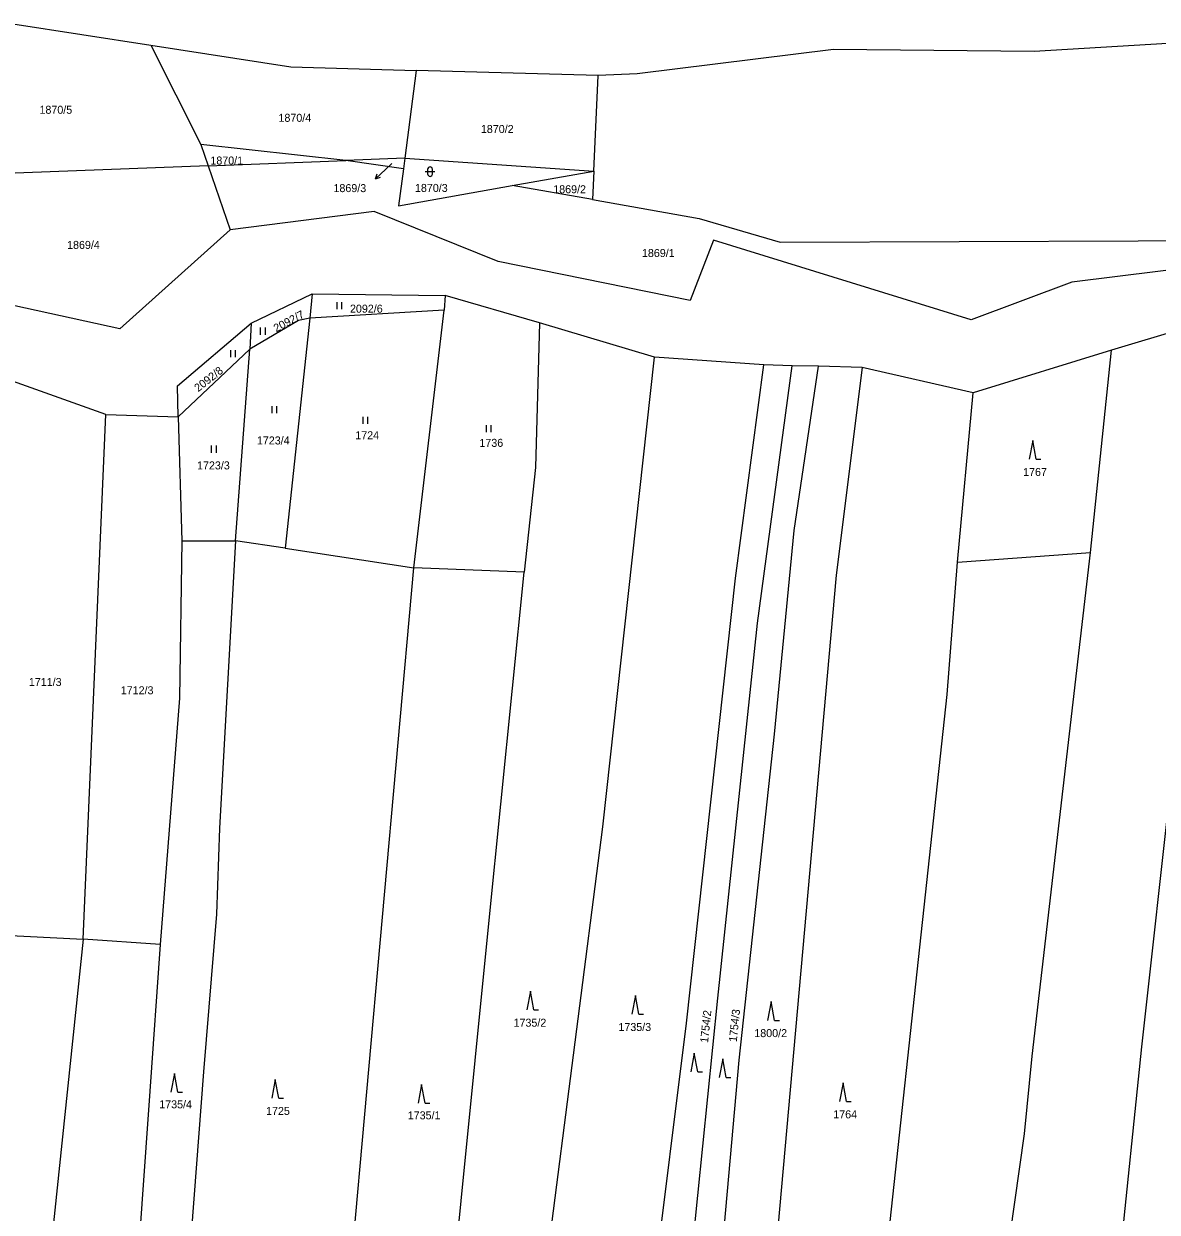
# Model space of a CAD drawing. Extents: x -776734 to -748832, y -1118122 to -976986.
# Drawn here: x -750394.9 to -750154.1, y -1112104.9 to -1111852.6 of the extents above; entities that cross this region are included whole.
import ezdxf

# ---------------------------------------------------------------- set-up
doc = ezdxf.new("R2010")
doc.units = 0
for name, color, linetype in [('KM_Hranice obce', 7, 'Continuous'), ('KM_Hranice parcel', 7, 'Continuous'), ('KM_Parcelní čísla', 7, 'Continuous'), ('KM_Pop  PČ popisy', 7, 'Continuous'), ('KM_Značky kultur', 7, 'Continuous')]:
    doc.layers.add(name, color=color, linetype=linetype)

msp = doc.modelspace()

# ---------------------------------------------------------------- linework, layer by layer
at = {"layer": 'KM_Hranice obce'}
for p, q in [((-750397.16, -1111852.56), (-750367.88, -1111857.1)), ((-750272.87, -1111863.58), (-750311.53, -1111862.48)), ((-750264.59, -1111863.16), (-750272.87, -1111863.58))]:
    msp.add_line(p, q, dxfattribs=at)
for points in [[(-750367.88, -1111857.1), (-750338.14, -1111861.72), (-750311.53, -1111862.48)], [(-750134.21, -1111855.67), (-750180.28, -1111858.42), (-750222.89, -1111857.99), (-750264.59, -1111863.16)]]:
    msp.add_lwpolyline(points, dxfattribs=at)
at = {"layer": 'KM_Hranice parcel'}
for p, q in [((-750367.88, -1111857.1), (-750357.22, -1111878.17)), ((-750311.53, -1111862.48), (-750313.94, -1111881.12)), ((-750273.78, -1111883.85), (-750272.87, -1111863.58)), ((-750326.46, -1111881.59), (-750357.22, -1111878.17)), ((-750357.22, -1111878.17), (-750355.67, -1111882.7)), ((-750355.67, -1111882.7), (-750407.97, -1111884.68)), ((-750355.67, -1111882.7), (-750326.46, -1111881.59)), ((-750355.67, -1111882.7), (-750351.01, -1111896.32)), ((-750313.94, -1111881.12), (-750326.46, -1111881.59)), ((-750314.23, -1111883.35), (-750326.46, -1111881.59)), ((-750313.94, -1111881.12), (-750314.23, -1111883.35)), ((-750313.94, -1111881.12), (-750273.78, -1111883.85)), ((-750291.12, -1111886.93), (-750273.78, -1111883.85)), ((-750273.78, -1111883.85), (-750274.05, -1111889.87)), ((-750274.05, -1111889.87), (-750291.12, -1111886.93)), ((-750346.56, -1111916.13), (-750333.63, -1111909.9)), ((-750333.63, -1111909.9), (-750334.12, -1111915.04)), ((-750333.63, -1111909.9), (-750305.38, -1111910.28)), ((-750305.38, -1111910.28), (-750305.59, -1111913.34)), ((-750285.34, -1111916.04), (-750305.38, -1111910.28)), ((-750305.59, -1111913.34), (-750334.12, -1111915.04)), ((-750311.99, -1111968.06), (-750305.59, -1111913.34)), ((-750334.12, -1111915.04), (-750339.31, -1111963.93)), ((-750260.9, -1111923.35), (-750285.34, -1111916.04)), ((-750346.56, -1111916.13), (-750346.85, -1111921.69)), ((-750147.28, -1111916.89), (-750163.84, -1111921.88)), ((-750346.85, -1111921.69), (-750362.04, -1111936.01)), ((-750349.9, -1111962.39), (-750346.85, -1111921.69)), ((-750237.66, -1111924.97), (-750260.9, -1111923.35)), ((-750163.84, -1111921.88), (-750193.23, -1111930.9)), ((-750168.32, -1111964.8), (-750163.84, -1111921.88)), ((-750231.65, -1111925.2), (-750237.66, -1111924.97)), ((-750226.06, -1111925.27), (-750231.65, -1111925.2)), ((-750216.77, -1111925.56), (-750226.06, -1111925.27)), ((-750193.23, -1111930.9), (-750216.77, -1111925.56)), ((-750377.43, -1111935.51), (-750397.26, -1111928.42)), ((-750196.56, -1111966.9), (-750193.23, -1111930.9)), ((-750382.23, -1112046.93), (-750377.43, -1111935.51)), ((-750377.43, -1111935.51), (-750362.04, -1111936.01)), ((-750362.04, -1111936.01), (-750361.27, -1111962.33)), ((-750361.27, -1111962.33), (-750349.9, -1111962.39)), ((-750339.31, -1111963.93), (-750349.9, -1111962.39)), ((-750339.31, -1111963.93), (-750311.99, -1111968.06)), ((-750196.56, -1111966.9), (-750168.32, -1111964.8)), ((-750288.56, -1111968.98), (-750311.99, -1111968.06)), ((-750404.2, -1112045.8), (-750382.23, -1112046.93)), ((-750382.23, -1112046.93), (-750394.62, -1112165.6)), ((-750365.88, -1112048.1), (-750382.23, -1112046.93))]:
    msp.add_line(p, q, dxfattribs=at)
for points in [[(-750314.23, -1111883.35), (-750315.25, -1111891.22), (-750291.12, -1111886.93)], [(-750274.05, -1111889.87), (-750251.37, -1111893.89), (-750234.19, -1111898.94), (-750120.13, -1111898.51)], [(-750120.13, -1111898.51), (-750144.29, -1111903.99), (-750172.26, -1111907.42), (-750193.64, -1111915.42), (-750248.35, -1111898.53), (-750253.34, -1111911.34), (-750294.07, -1111903.05), (-750320.44, -1111892.41), (-750351.01, -1111896.32)], [(-750351.01, -1111896.32), (-750374.46, -1111917.31), (-750407.18, -1111910.18)], [(-750334.12, -1111915.04), (-750336.5, -1111915.58), (-750346.85, -1111921.69)], [(-750285.34, -1111916.04), (-750286.17, -1111946.77), (-750288.56, -1111968.98)], [(-750362.04, -1111936.01), (-750362.19, -1111929.42), (-750346.56, -1111916.13)], [(-750202.69, -1112594.59), (-750201.65, -1112581.9), (-750196.14, -1112528.44), (-750197.19, -1112509.53), (-750192.8, -1112415.9), (-750189.96, -1112380.55), (-750178.19, -1112250.91), (-750168.16, -1112169.44), (-750162.12, -1112115.8), (-750157.37, -1112069.79), (-750144.53, -1111953.69), (-750146.27, -1111933.67), (-750147.28, -1111916.89)], [(-750290.32, -1112227.85), (-750288.09, -1112191.44), (-750283.65, -1112114.52), (-750271.85, -1112023.08), (-750260.9, -1111923.35)], [(-750268.73, -1112231.27), (-750266.63, -1112202.31), (-750261.09, -1112120.96), (-750254.12, -1112064.76), (-750243.72, -1111970.25), (-750237.66, -1111924.97)], [(-750263.06, -1112232.18), (-750255.91, -1112143.31), (-750247.41, -1112059.48), (-750239.01, -1111979.83), (-750231.65, -1111925.2)], [(-750257.19, -1112233.27), (-750252.33, -1112178.32), (-750242.91, -1112072.67), (-750235.39, -1112003.38), (-750231.22, -1111960.18), (-750226.06, -1111925.27)], [(-750216.77, -1111925.56), (-750222.32, -1111969.65), (-750238.44, -1112150.19), (-750247.02, -1112234.49)], [(-750361.27, -1111962.33), (-750361.75, -1111995.75), (-750365.88, -1112048.1)], [(-750349.9, -1111962.39), (-750353.31, -1112023.4), (-750353.92, -1112041.65), (-750356.67, -1112075.11), (-750360.76, -1112129.04), (-750363.26, -1112175.93), (-750364.9, -1112206.1)], [(-750217.42, -1112409.75), (-750215.75, -1112397.47), (-750210.12, -1112325.79), (-750206.73, -1112293.97), (-750200.62, -1112249.99), (-750187.43, -1112124.28), (-750182.33, -1112088.27), (-750180.69, -1112071.81), (-750168.32, -1111964.8)], [(-750331.03, -1112219.9), (-750325.33, -1112116.43), (-750311.99, -1111968.06)], [(-750312.03, -1112224.98), (-750304.93, -1112132.28), (-750296.03, -1112042.9), (-750288.56, -1111968.98)], [(-750224.52, -1112246.97), (-750222.6, -1112229.52), (-750219.39, -1112189.94), (-750216.36, -1112157.91), (-750198.75, -1111995.01), (-750196.56, -1111966.9)], [(-750365.88, -1112048.1), (-750368.06, -1112079.19), (-750372.34, -1112139), (-750374.09, -1112167.8)]]:
    msp.add_lwpolyline(points, dxfattribs=at)
at = {"layer": 'KM_Pop  PČ popisy'}
for p, q in [((-750316.7, -1111882.25), (-750317.97, -1111883.43)), ((-750317.97, -1111883.43), (-750320.165, -1111885.477)), ((-750320.165, -1111885.477), (-750319.774, -1111884.427)), ((-750320.165, -1111885.477), (-750319.091, -1111885.16))]:
    msp.add_line(p, q, dxfattribs=at)
at = {"layer": 'KM_Značky kultur'}
for p, q in [((-750309.571, -1111883.961), (-750307.569, -1111883.961)), ((-750309.071, -1111883.461), (-750309.071, -1111884.462)), ((-750308.069, -1111884.462), (-750308.069, -1111883.461)), ((-750328.271, -1111913.15), (-750328.271, -1111911.65)), ((-750327.27, -1111913.15), (-750327.27, -1111911.65)), ((-750344.541, -1111918.58), (-750344.541, -1111917.08)), ((-750343.54, -1111918.58), (-750343.54, -1111917.08)), ((-750350.861, -1111923.37), (-750350.861, -1111921.87)), ((-750349.86, -1111923.37), (-750349.86, -1111921.87)), ((-750342.101, -1111935.26), (-750342.101, -1111933.76)), ((-750341.1, -1111935.26), (-750341.1, -1111933.76)), ((-750322.801, -1111937.51), (-750322.801, -1111936.01)), ((-750321.8, -1111937.51), (-750321.8, -1111936.01)), ((-750296.591, -1111939.28), (-750296.591, -1111937.78)), ((-750295.59, -1111939.28), (-750295.59, -1111937.78)), ((-750180.55, -1111941.04), (-750181.3, -1111945.04)), ((-750179.8, -1111945.04), (-750180.55, -1111941.04)), ((-750354.951, -1111943.64), (-750354.951, -1111942.14)), ((-750353.95, -1111943.64), (-750353.95, -1111942.14)), ((-750179.8, -1111945.04), (-750178.804, -1111945.04)), ((-750287.25, -1112057.98), (-750288, -1112061.98)), ((-750286.5, -1112061.98), (-750287.25, -1112057.98)), ((-750264.96, -1112058.89), (-750265.71, -1112062.89)), ((-750264.21, -1112062.89), (-750264.96, -1112058.89)), ((-750286.5, -1112061.98), (-750285.504, -1112061.98)), ((-750236.12, -1112060.19), (-750236.87, -1112064.19)), ((-750235.37, -1112064.19), (-750236.12, -1112060.19)), ((-750264.21, -1112062.89), (-750263.214, -1112062.89)), ((-750235.37, -1112064.19), (-750234.374, -1112064.19)), ((-750252.44, -1112071.12), (-750253.19, -1112075.12)), ((-750251.69, -1112075.12), (-750252.44, -1112071.12)), ((-750246.41, -1112072.32), (-750247.16, -1112076.32)), ((-750245.66, -1112076.32), (-750246.41, -1112072.32)), ((-750362.86, -1112075.45), (-750363.61, -1112079.45)), ((-750362.11, -1112079.45), (-750362.86, -1112075.45)), ((-750341.44, -1112076.72), (-750342.19, -1112080.72)), ((-750340.69, -1112080.72), (-750341.44, -1112076.72)), ((-750251.69, -1112075.12), (-750250.694, -1112075.12)), ((-750245.66, -1112076.32), (-750244.664, -1112076.32)), ((-750220.83, -1112077.44), (-750221.58, -1112081.44)), ((-750220.08, -1112081.44), (-750220.83, -1112077.44)), ((-750362.11, -1112079.45), (-750361.114, -1112079.45)), ((-750310.35, -1112077.8), (-750311.1, -1112081.8)), ((-750309.6, -1112081.8), (-750310.35, -1112077.8)), ((-750340.69, -1112080.72), (-750339.694, -1112080.72)), ((-750309.6, -1112081.8), (-750308.604, -1112081.8)), ((-750220.08, -1112081.44), (-750219.084, -1112081.44))]:
    msp.add_line(p, q, dxfattribs=at)
for centre, start, end in [((-750308.57, -1111883.4609), 0, 180), ((-750308.57, -1111884.4609), 180, 359.987886)]:
    msp.add_arc(centre, 0.5, start, end, dxfattribs=at)

# ---------------------------------------------------------------- texts
at = {"layer": 'KM_Parcelní čísla'}
for s, p in [('1870/5', (-750391.517, -1111871.67)), ('1870/4', (-750340.757, -1111873.38)), ('1870/2', (-750297.767, -1111875.76)), ('1870/1', (-750355.217, -1111882.45)), ('1869/3', (-750329.075, -1111888.308)), ('1870/3', (-750311.767, -1111888.27)), ('1869/2', (-750282.397, -1111888.55)), ('1869/4', (-750385.657, -1111900.37)), ('1869/1', (-750263.557, -1111902.09)), ('2092/6', (-750325.567, -1111913.91)), ('1723/4', (-750345.34, -1111941.89)), ('1724', (-750324.44, -1111940.79)), ('1736', (-750298.08, -1111942.4)), ('1723/3', (-750358.05, -1111947.19)), ('1767', (-750182.6, -1111948.59)), ('1711/3', (-750393.777, -1111993.18)), ('1712/3', (-750374.257, -1111994.94)), ('1735/2', (-750290.83, -1112065.53)), ('1735/3', (-750268.55, -1112066.44)), ('1800/2', (-750239.69, -1112067.74)), ('1735/4', (-750366.08, -1112082.86)), ('1725', (-750343.4, -1112084.27)), ('1735/1', (-750313.3, -1112085.2)), ('1764', (-750222.92, -1112084.99))]:
    msp.add_text(s, height=1.7, dxfattribs=at).set_placement(p)
for s, rotation, p in [('2092/7', 28, (-750341.236, -1111918.103)), ('2092/8', 38, (-750357.817, -1111930.81)), ('1754/2', 84, (-750249.524, -1112069.028)), ('1754/3', 84, (-750243.424, -1112068.828))]:
    msp.add_text(s, height=1.7, rotation=rotation, dxfattribs=at).set_placement(p)

doc.saveas('drawing.dxf')
